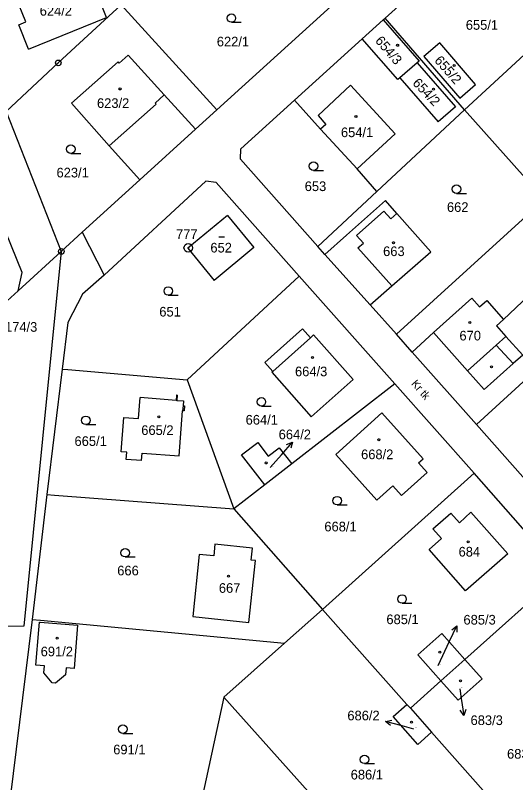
# Model space of a CAD drawing. Extents: x -736345 to -729997, y -1130177 to -1122501.
# Drawn here: x -733053.3 to -732965.2, y -1127809.2 to -1127674.1 of the extents above; entities that cross this region are included whole.
import ezdxf

# ---------------------------------------------------------------- set-up
doc = ezdxf.new("R2010")
doc.units = 0
for name, color, linetype in [('Vrstva 1', 7, 'Continuous'), ('Vrstva 15', 7, 'Continuous'), ('Vrstva 16', 7, 'Continuous'), ('Vrstva 17', 7, 'Continuous'), ('Vrstva 18', 7, 'Continuous'), ('Vrstva 19', 7, 'Continuous'), ('Vrstva 25', 7, 'Continuous'), ('Vrstva 4', 7, 'Continuous')]:
    doc.layers.add(name, color=color, linetype=linetype)

msp = doc.modelspace()

# ---------------------------------------------------------------- linework, layer by layer
at = {"layer": 'Vrstva 1'}
for points in [[(-732988.2, -1127674.58), (-732971.66, -1127659.69)], [(-733051.47, -1127675.23), (-733053.3, -1127670.72)], [(-732996.45, -1127671.32), (-733017.86, -1127690.71)], [(-733034.69, -1127672.26), (-733042.02, -1127679.01)], [(-733037.25, -1127674.44), (-733038.08, -1127672.4)], [(-733034.69, -1127672.26), (-733017.86, -1127690.71)], [(-733051, -1127680.03), (-733037.25, -1127674.44)], [(-732988.53, -1127674.88), (-732988.2, -1127674.58)], [(-732974.18, -1127690.74), (-732988.2, -1127674.58)], [(-733052.74, -1127675.75), (-733051.47, -1127675.23)], [(-733051, -1127680.03), (-733052.74, -1127675.75)], [(-732992.24, -1127678.24), (-732988.53, -1127674.88)], [(-732988.53, -1127674.88), (-732982.19, -1127682.14)], [(-733004.16, -1127689.04), (-732992.24, -1127678.24)], [(-732985.92, -1127685.37), (-732992.24, -1127678.24)], [(-733042.02, -1127679.01), (-733045.77, -1127682.46)], [(-732978.57, -1127678.91), (-732981.39, -1127681.35)], [(-732972.25, -1127686.29), (-732978.57, -1127678.91)], [(-733033.46, -1127681.12), (-733035.02, -1127682.5)], [(-733027.11, -1127688.09), (-733033.46, -1127681.12)], [(-732981.39, -1127681.35), (-732975.03, -1127688.69)], [(-732963.68, -1127681.02), (-732974.18, -1127690.74)], [(-733045.77, -1127682.46), (-733054.93, -1127691.04)], [(-733035.22, -1127682.27), (-733043.46, -1127689.56)], [(-733035.02, -1127682.5), (-733035.22, -1127682.27)], [(-732982.52, -1127682.43), (-732985.58, -1127685.08)], [(-732982.19, -1127682.14), (-732982.52, -1127682.43)], [(-732982.52, -1127682.43), (-732975.77, -1127690.21)], [(-732985.58, -1127685.08), (-732985.92, -1127685.37)], [(-732985.58, -1127685.08), (-732978.83, -1127692.86)], [(-732975.03, -1127688.69), (-732972.25, -1127686.29)], [(-733027.11, -1127688.09), (-733021.6, -1127694.13)], [(-733043.46, -1127689.56), (-733036.8, -1127697.06)], [(-733013.61, -1127697.6), (-733004.16, -1127689.04)], [(-732999.56, -1127694.14), (-733004.16, -1127689.04)], [(-733017.86, -1127690.71), (-733021.6, -1127694.13)], [(-732974.18, -1127690.74), (-732989.66, -1127705.12)], [(-732975.77, -1127690.21), (-732978.83, -1127692.86)], [(-732960.11, -1127706.51), (-732974.18, -1127690.74)], [(-733054.93, -1127691.04), (-733045.24, -1127715.67)], [(-733021.6, -1127694.13), (-733031.41, -1127703.07)], [(-732993.12, -1127701.11), (-732999.56, -1127694.14)], [(-733036.8, -1127697.06), (-733031.41, -1127703.07)], [(-733013.68, -1127699.44), (-733013.61, -1127697.6)], [(-733000.06, -1127714.79), (-733013.68, -1127699.44)], [(-732989.66, -1127705.12), (-732993.12, -1127701.11)], [(-733041.54, -1127712.3), (-733031.41, -1127703.07)], [(-733019.8, -1127703.32), (-733037.7, -1127719.84)], [(-733017.95, -1127703.52), (-733019.8, -1127703.32)], [(-733003.32, -1127720), (-733017.95, -1127703.52)], [(-732989.66, -1127705.12), (-733000.06, -1127714.79)], [(-732988.12, -1127706.72), (-732994.98, -1127712.83)], [(-732986.12, -1127708.98), (-732988.12, -1127706.72)], [(-732960.11, -1127706.51), (-732986.17, -1127730.26)], [(-733052.16, -1127719.37), (-733057.05, -1127707.33)], [(-733015.98, -1127709.37), (-733022.93, -1127715.12)], [(-733015.98, -1127709.37), (-733011.33, -1127714.98)], [(-732980.14, -1127715.73), (-732986.12, -1127708.98)], [(-733045.24, -1127715.67), (-733041.54, -1127712.3)], [(-733041.54, -1127712.3), (-733037.7, -1127719.84)], [(-732994.98, -1127712.83), (-732998.78, -1127716.22)], [(-733022.93, -1127715.12), (-733018.32, -1127720.77)], [(-733011.33, -1127714.98), (-733018.32, -1127720.77)], [(-732998.78, -1127716.22), (-733000.06, -1127714.79)], [(-733052.83, -1127722.64), (-733045.24, -1127715.67)], [(-733045.24, -1127715.67), (-733051.82, -1127781.7)], [(-732990.84, -1127725.06), (-732998.78, -1127716.22)], [(-732987, -1127721.71), (-732980.14, -1127715.73)], [(-733052.83, -1127722.64), (-733052.16, -1127719.37)], [(-733037.7, -1127719.84), (-733041.48, -1127723.17)], [(-733003.32, -1127720), (-733023.09, -1127738.31)], [(-732986.47, -1127738.99), (-733003.32, -1127720)], [(-732990.84, -1127725.06), (-732987, -1127721.71)], [(-732960.75, -1127721.45), (-732967.31, -1127727.66)], [(-733052.83, -1127722.64), (-733067.74, -1127736.09)], [(-733041.48, -1127723.17), (-733044.09, -1127728.18)], [(-732986.17, -1127730.26), (-732990.84, -1127725.06)], [(-733044.09, -1127728.18), (-733045.06, -1127736.39)], [(-732967.31, -1127727.66), (-732968.58, -1127728.8)], [(-732968.58, -1127728.8), (-732966.9, -1127730.66)], [(-733009.38, -1127735.22), (-733002.73, -1127729.32)], [(-733002.73, -1127729.32), (-733001.34, -1127730.89)], [(-732979.67, -1127729.95), (-732983.39, -1127733.41)], [(-732973.67, -1127736.69), (-732979.67, -1127729.95)], [(-733000.78, -1127730.39), (-733001.34, -1127730.89)], [(-732993.82, -1127738.23), (-733000.78, -1127730.39)], [(-732983.39, -1127733.41), (-732986.17, -1127730.26)], [(-732966.9, -1127730.66), (-732963.95, -1127733.92)], [(-732972.1, -1127746.18), (-732983.39, -1127733.41)], [(-732963.95, -1127733.92), (-732965.63, -1127735.43)], [(-733007.99, -1127736.79), (-733009.38, -1127735.22)], [(-732965.63, -1127735.43), (-732970.74, -1127739.98)], [(-733045.06, -1127736.39), (-733047.78, -1127758.51)], [(-733045.06, -1127736.39), (-733044.1, -1127736.48)], [(-733044.1, -1127736.48), (-733023.09, -1127738.31)], [(-733007.99, -1127736.79), (-733008.17, -1127736.95)], [(-732970.74, -1127739.98), (-732973.67, -1127736.69)], [(-732972.1, -1127746.18), (-732961.15, -1127736.15)], [(-733008.17, -1127736.95), (-733001.21, -1127744.8)], [(-733001.21, -1127744.8), (-732993.82, -1127738.23)], [(-733023.09, -1127738.31), (-733014.83, -1127761.01)], [(-732986.47, -1127738.99), (-733004.64, -1127753.1)], [(-732972.49, -1127754.7), (-732986.47, -1127738.99)], [(-733024.95, -1127740.96), (-733025.02, -1127741.9)], [(-733024.84, -1127740.97), (-733024.95, -1127740.96)], [(-733024.84, -1127740.97), (-733024.91, -1127741.91)], [(-733031.63, -1127745.12), (-733031.34, -1127741.4)], [(-733025.02, -1127741.9), (-733031.34, -1127741.4)], [(-733024.91, -1127741.91), (-733023.72, -1127742)], [(-733023.72, -1127742), (-733023.78, -1127742.87)], [(-733023.78, -1127742.87), (-733023.54, -1127742.89)], [(-733023.54, -1127742.89), (-733023.6, -1127743.74)], [(-733034.71, -1127750.97), (-733034.23, -1127744.93)], [(-733034.23, -1127744.93), (-733031.63, -1127745.12)], [(-733024.48, -1127751.7), (-733023.86, -1127743.72)], [(-733023.6, -1127743.74), (-733023.86, -1127743.72)], [(-732988.75, -1127744.1), (-732996.88, -1127751.42)], [(-732981.48, -1127752.18), (-732988.75, -1127744.1)], [(-732956.2, -1127764.08), (-732972.1, -1127746.18)], [(-733013.46, -1127751.52), (-733010.64, -1127749.33)], [(-733010.64, -1127749.33), (-733008.77, -1127751.74)], [(-733008.77, -1127751.74), (-733006.85, -1127750.25)], [(-733006.85, -1127750.25), (-733004.64, -1127753.1)], [(-733033.71, -1127751.05), (-733034.71, -1127750.97)], [(-733033.81, -1127752.3), (-733033.71, -1127751.05)], [(-733031.12, -1127752.51), (-733031.01, -1127751.19)], [(-733031.01, -1127751.19), (-733024.48, -1127751.7)], [(-733009.38, -1127756.78), (-733013.46, -1127751.52)], [(-732996.88, -1127751.42), (-732989.62, -1127759.5)], [(-733031.12, -1127752.51), (-733033.81, -1127752.3)], [(-733004.64, -1127753.1), (-733009.38, -1127756.78)], [(-732982.29, -1127752.91), (-732981.48, -1127752.18)], [(-732980.77, -1127754.6), (-732982.29, -1127752.91)], [(-732972.49, -1127754.7), (-732999.23, -1127778.71)], [(-732985.28, -1127758.65), (-732980.77, -1127754.6)], [(-732957.03, -1127772.27), (-732972.49, -1127754.7)], [(-733009.38, -1127756.78), (-733014.83, -1127761.01)], [(-732989.62, -1127759.5), (-732986.8, -1127756.97)], [(-732986.8, -1127756.97), (-732985.28, -1127758.65)], [(-733047.78, -1127758.51), (-733050.35, -1127780.47)], [(-733047.78, -1127758.51), (-733046.41, -1127758.61)], [(-733046.41, -1127758.61), (-733014.83, -1127761.01)], [(-733014.83, -1127761.01), (-732999.23, -1127778.71)], [(-732979.77, -1127764.55), (-732976.63, -1127761.78)], [(-732976.63, -1127761.78), (-732975.09, -1127763.46)], [(-732975.09, -1127763.46), (-732973.06, -1127761.6)], [(-732973.06, -1127761.6), (-732966.58, -1127768.96)], [(-732978.27, -1127766.22), (-732979.77, -1127764.55)], [(-732980.44, -1127768.16), (-732978.27, -1127766.22)], [(-733018.16, -1127767.22), (-733018.36, -1127769.28)], [(-733011.58, -1127767.92), (-733018.16, -1127767.22)], [(-733011.8, -1127770.03), (-733011.58, -1127767.92)], [(-733020.94, -1127769.03), (-733022.06, -1127779.99)], [(-733018.36, -1127769.28), (-733020.94, -1127769.03)], [(-732974.01, -1127775.46), (-732980.44, -1127768.16)], [(-732966.58, -1127768.96), (-732974.01, -1127775.46)], [(-733012.18, -1127781.01), (-733011, -1127770.11)], [(-733011, -1127770.11), (-733011.8, -1127770.03)], [(-732974.14, -1127787.54), (-732957.03, -1127772.27)], [(-733005.93, -1127784.69), (-732999.23, -1127778.71)], [(-732999.23, -1127778.71), (-732984.37, -1127795.46)], [(-733022.06, -1127779.99), (-733012.18, -1127781.01)], [(-733050.35, -1127780.47), (-733054.32, -1127812.38)], [(-733050.35, -1127780.47), (-733048.89, -1127780.61)], [(-733049.18, -1127782.34), (-733049.06, -1127780.95)], [(-733049.06, -1127780.95), (-733048.95, -1127780.96)], [(-733048.95, -1127780.96), (-733042.37, -1127781.52)], [(-733048.89, -1127780.61), (-733005.93, -1127784.69)], [(-733042.37, -1127781.52), (-733043, -1127789.12)], [(-733051.82, -1127781.7), (-733058.37, -1127781.71)], [(-733049.74, -1127788.53), (-733049.18, -1127782.34)], [(-732982.42, -1127786.73), (-732978.21, -1127782.97)], [(-732978.21, -1127782.97), (-732974.14, -1127787.54)], [(-733005.93, -1127784.69), (-733016.58, -1127794.18)], [(-732978.35, -1127791.29), (-732982.42, -1127786.73)], [(-732978.35, -1127791.29), (-732974.14, -1127787.54)], [(-732974.14, -1127787.54), (-732971.09, -1127790.95)], [(-733048.19, -1127788.67), (-733049.74, -1127788.53)], [(-733048.3, -1127789.9), (-733048.19, -1127788.67)], [(-733044.37, -1127789), (-733044.48, -1127790.22)], [(-733043, -1127789.12), (-733044.37, -1127789)], [(-733046.85, -1127791.66), (-733048.3, -1127789.9)], [(-733044.48, -1127790.22), (-733046.26, -1127791.73)], [(-732971.09, -1127790.95), (-732975.3, -1127794.71)], [(-733046.26, -1127791.73), (-733046.85, -1127791.66)], [(-732983.72, -1127796.09), (-732978.35, -1127791.29)], [(-732975.3, -1127794.71), (-732978.35, -1127791.29)], [(-733016.58, -1127794.18), (-733024.82, -1127832.14)], [(-733016.58, -1127794.18), (-732996.82, -1127816.34)], [(-732986.79, -1127797.61), (-732984.37, -1127795.46)], [(-732984.37, -1127795.46), (-732983.72, -1127796.09)], [(-732983.72, -1127796.09), (-732980.02, -1127800.36)], [(-732982.45, -1127802.51), (-732986.79, -1127797.61)], [(-732980.02, -1127800.36), (-732982.45, -1127802.51)], [(-732980.02, -1127800.36), (-732965.44, -1127816.79)]]:
    msp.add_lwpolyline(points, dxfattribs=at)
at = {"layer": 'Vrstva 16'}
for points in [[(-733008.42, -1127753.74), (-733006.47, -1127751.5)], [(-732978.81, -1127788.61), (-732976.83, -1127784.32)], [(-732975.01, -1127792.69), (-732974.76, -1127794.42)], [(-732983.12, -1127799.79), (-732985.2, -1127799.23)]]:
    msp.add_lwpolyline(points, dxfattribs=at)
at = {"layer": 'Vrstva 25'}
for points in [[(-733015.27, -1127675.31), (-733013.52, -1127675.31)], [(-733043.55, -1127698.41), (-733041.8, -1127698.41)], [(-733000.79, -1127701.41), (-732999.04, -1127701.41)], [(-732975.62, -1127705.45), (-732973.87, -1127705.45)], [(-733017.51, -1127713.12), (-733016.51, -1127713.12)], [(-733026.39, -1127723.39), (-733024.64, -1127723.39)], [(-733009.99, -1127742.92), (-733008.24, -1127742.92)], [(-733040.93, -1127746.17), (-733039.18, -1127746.17)], [(-733006.47, -1127751.5), (-733004.498, -1127749.24)], [(-733005.533, -1127749.665), (-733004.498, -1127749.24), (-733004.779, -1127750.322)], [(-732996.64, -1127760.32), (-732994.89, -1127760.32)], [(-733033.98, -1127769.49), (-733032.23, -1127769.49)], [(-732985.2, -1127777.64), (-732983.45, -1127777.64)], [(-732976.83, -1127784.32), (-732975.572, -1127781.597)], [(-732976.445, -1127782.295), (-732975.572, -1127781.597), (-732975.538, -1127782.715)], [(-732974.76, -1127794.42), (-732974.333, -1127797.389)], [(-732973.98, -1127796.328), (-732974.333, -1127797.389), (-732974.969, -1127796.47)], [(-732987.261, -1127799.196), (-732988.097, -1127798.454), (-732987.002, -1127798.23)], [(-732985.2, -1127799.23), (-732988.097, -1127798.454)], [(-733034.39, -1127800.58), (-733032.64, -1127800.58)], [(-732991.83, -1127805.89), (-732990.08, -1127805.89)]]:
    msp.add_lwpolyline(points, dxfattribs=at)
for centre, radius in [((-733015.27, -1127674.56), 0.75), ((-732985.98, -1127679.37), 0.175), ((-733045.77, -1127682.46), 0.5), ((-733045.77, -1127682.46), 0.032), ((-732976.04, -1127682.93), 0.175), ((-733034.89, -1127687.06), 0.175), ((-732979.65, -1127687.07), 0.175), ((-732993.32, -1127691.92), 0.175), ((-733043.55, -1127697.66), 0.75), ((-733000.79, -1127700.66), 0.75), ((-732975.62, -1127704.7), 0.75), ((-732986.7, -1127714.13), 0.175), ((-733045.24, -1127715.67), 0.5), ((-733022.87, -1127715.05), 0.75), ((-733022.87, -1127715.05), 0.032), ((-733045.24, -1127715.67), 0.032), ((-733026.39, -1127722.64), 0.75), ((-732973.27, -1127728.21), 0.175), ((-733000.98, -1127734.35), 0.175), ((-732969.46, -1127735.99), 0.175), ((-733009.99, -1127742.17), 0.75), ((-733040.93, -1127745.42), 0.75), ((-733028.04, -1127744.8), 0.175), ((-732989.27, -1127748.83), 0.175), ((-733009.13, -1127752.93), 0.175), ((-732996.64, -1127759.57), 0.75), ((-732973.53, -1127766.82), 0.175), ((-733033.98, -1127768.74), 0.75), ((-733015.78, -1127772.86), 0.175), ((-732985.2, -1127776.89), 0.75), ((-733045.97, -1127783.79), 0.175), ((-732978.55, -1127786.24), 0.175), ((-732974.9, -1127791.28), 0.175), ((-733034.39, -1127799.83), 0.75), ((-732983.53, -1127798.58), 0.175), ((-732991.83, -1127805.14), 0.75)]:
    msp.add_circle(centre, radius, dxfattribs=at)
at = {"layer": 'Vrstva 4'}
for points in [[(-732994.27, -1127686.41), (-733000.01, -1127691.71)], [(-732986.42, -1127694.97), (-732994.27, -1127686.41)], [(-733028.7, -1127689.56), (-733027.11, -1127688.09)], [(-733028.55, -1127689.73), (-733028.7, -1127689.56)], [(-733036.8, -1127697.06), (-733028.55, -1127689.73)], [(-733000.01, -1127691.71), (-732998.62, -1127693.34)], [(-732998.62, -1127693.34), (-732999.56, -1127694.14)], [(-732986.42, -1127694.97), (-732993.12, -1127701.11)], [(-732993.21, -1127712.85), (-732988.39, -1127708.59)], [(-732988.39, -1127708.59), (-732987.2, -1127709.94)], [(-732987.2, -1127709.94), (-732986.12, -1127708.98)], [(-732992.02, -1127714.21), (-732993.21, -1127712.85)], [(-732992.98, -1127715.06), (-732992.02, -1127714.21)], [(-732987, -1127721.71), (-732992.98, -1127715.06)], [(-732979.67, -1127729.95), (-732972.92, -1127723.91)], [(-732972.92, -1127723.91), (-732971.55, -1127725.45)], [(-732971.55, -1127725.45), (-732970.27, -1127724.32)], [(-732970.27, -1127724.32), (-732967.31, -1127727.66)], [(-733001.34, -1127730.89), (-733007.99, -1127736.79)], [(-732966.9, -1127730.66), (-732968.6, -1127732.18)], [(-732968.6, -1127732.18), (-732973.67, -1127736.69)], [(-732968.6, -1127732.18), (-732965.63, -1127735.43)], [(-733024.91, -1127741.91), (-733025.02, -1127741.9)], [(-733023.78, -1127742.87), (-733023.86, -1127743.72)]]:
    msp.add_lwpolyline(points, dxfattribs=at)

# ---------------------------------------------------------------- texts
at = {"layer": 'Vrstva 15'}
msp.add_text('Kr\xa0tk\xa0', height=1.4, rotation=310.60247, dxfattribs=at).set_placement((-732983.668, -1127739.011))
at = {"layer": 'Vrstva 16'}
for s, p in [('664/2', (-733006.94, -1127748.75)), ('685/3', (-732974.38, -1127781.39)), ('686/2', (-732994.836, -1127798.26)), ('683/3', (-732973.13, -1127799.09))]:
    msp.add_text(s, height=1.7, dxfattribs=at).set_placement(p)
at = {"layer": 'Vrstva 17'}
msp.add_text('777', height=1.7, dxfattribs=at).set_placement((-733025.03, -1127713.48))
at = {"layer": 'Vrstva 18'}
for s, p in [('655/1', (-732973.97, -1127676.63)), ('622/1', (-733017.84, -1127679.56)), ('623/1', (-733046.08, -1127702.64)), ('653', (-733002.35, -1127705.04)), ('662', (-732977.29, -1127708.71)), ('651', (-733027.97, -1127727.14)), ('3174/3', (-733056.42, -1127729.82)), ('664/1', (-733012.76, -1127746.17)), ('665/1', (-733042.91, -1127749.93)), ('668/1', (-732998.89, -1127764.98)), ('666', (-733035.38, -1127772.73)), ('685/1', (-732987.96, -1127781.32)), ('691/1', (-733036.09, -1127804.25)), ('683/1', (-732966.7, -1127805.01)), ('686/1', (-732994.25, -1127808.67))]:
    msp.add_text(s, height=1.7, dxfattribs=at).set_placement(p)
at = {"layer": 'Vrstva 19'}
for s, height, p in [('624/2', 1.7, (-733049.04, -1127674.15)), ('623/2', 1.7, (-733038.95, -1127690.4)), ('654/1', 1.7, (-732995.97, -1127695.54)), ('652', 1.7, (-733018.97, -1127715.86)), ('663', 1.7, (-732988.54, -1127716.49)), ('670', 1.7, (-732975.09, -1127731.35)), ('664/3', 1.7, (-733004.06, -1127737.66)), ('665/2', 1.7, (-733031.15, -1127748)), ('668/2', 1.7, (-732992.42, -1127752.26)), ('664/2', 0.1, (-733008.23, -1127753.54)), ('684', 1.7, (-732975.24, -1127769.41)), ('667', 1.7, (-733017.48, -1127775.8)), ('691/2', 1.7, (-733048.87, -1127786.98)), ('685/3', 0.1, (-732978.6, -1127788.54)), ('683/3', 0.1, (-732974.81, -1127792.49)), ('686/2', 0.1, (-732982.92, -1127799.59))]:
    msp.add_text(s, height=height, dxfattribs=at).set_placement(p)
for s, rotation, p in [('654/3', 310.50247, (-732990.039, -1127678.622)), ('655/2', 311.40248, (-732979.608, -1127682.117)), ('654/2', 313.50249, (-732983.468, -1127686.117))]:
    msp.add_text(s, height=1.7, rotation=rotation, dxfattribs=at).set_placement(p)

doc.saveas('drawing.dxf')
